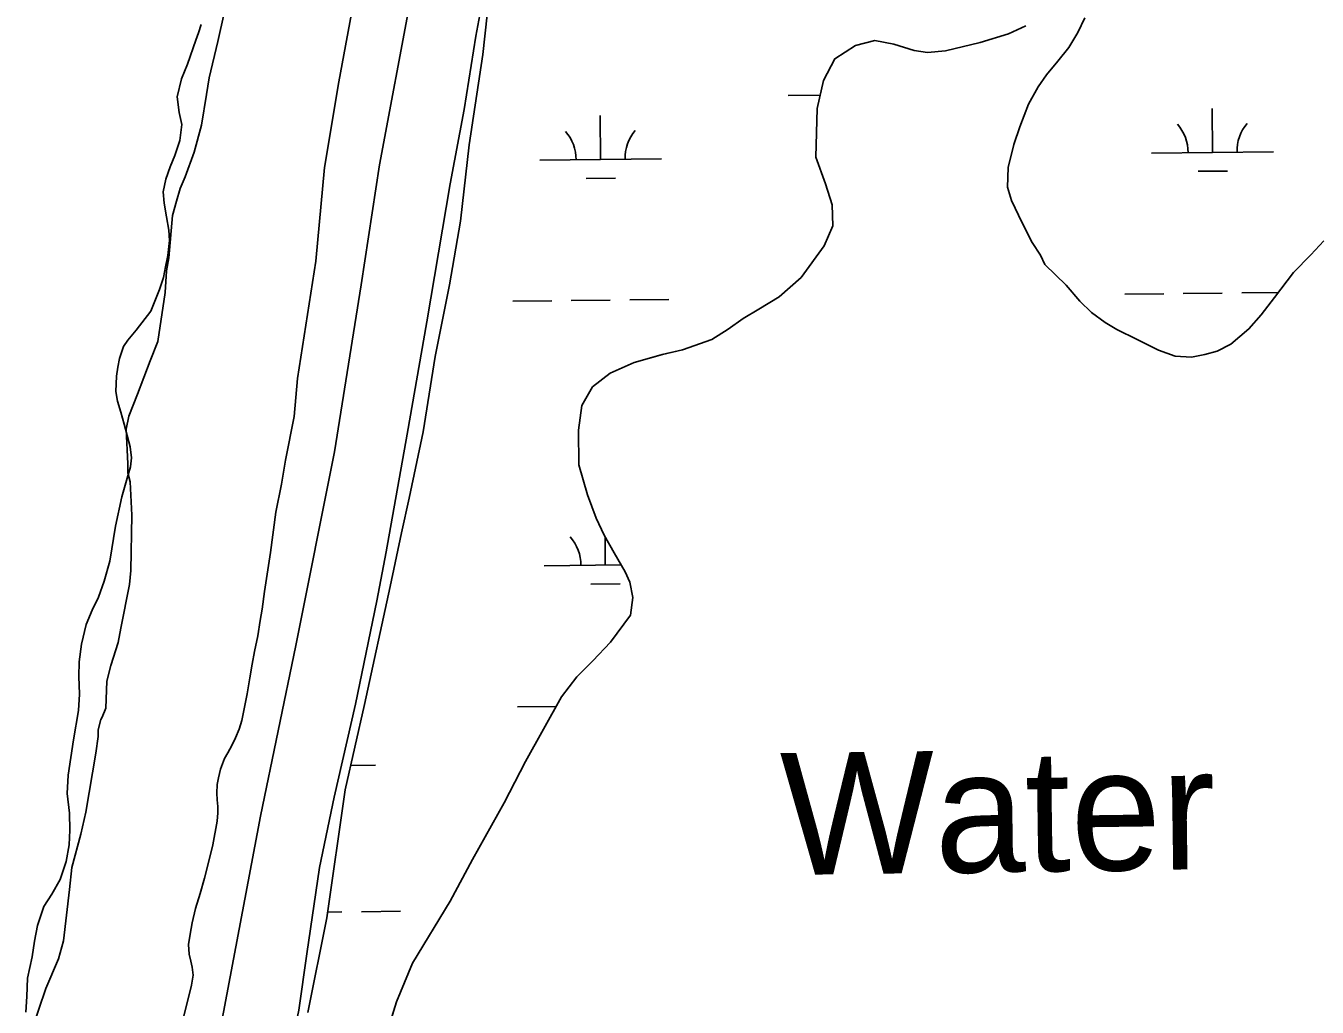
# Model space of a CAD drawing. Extents: x 3683613 to 3738215, y 469626 to 495384.
# Drawn here: x 3716791 to 3717850, y 490677 to 491482 of the extents above; entities that cross this region are included whole.
import ezdxf

# ---------------------------------------------------------------- set-up
doc = ezdxf.new("R2010")
doc.units = 0
for name, color, linetype in [('V-LEVE-TOET', 7, 'Continuous'), ('V-RIVR-IDEN', 7, 'Continuous'), ('V-SITE-VEGE', 7, 'Continuous'), ('V-TOPO-SHOR', 7, 'Continuous'), ('V-WETL-SWMP', 7, 'Continuous')]:
    doc.layers.add(name, color=color, linetype=linetype)

msp = doc.modelspace()

# ---------------------------------------------------------------- linework, layer by layer
at = {"layer": 'V-LEVE-TOET'}
for points in [[(3716797.4, 489805.5), (3716827.4, 489976.8), (3716861.7, 490172.6), (3716887.8, 490342.9), (3716912.2, 490471.9), (3716948.6, 490648.6), (3716983.5, 490834.1), (3717012.7, 490973.9), (3717044.3, 491132.9), (3717066.1, 491269.7), (3717081.3, 491368.1), (3717107.1, 491506.9), (3717128.6, 491616.7), (3717146, 491686.6), (3717160.4, 491737.8), (3717187, 491826.9), (3717226.2, 491943.2), (3717262.5, 492048.6), (3717313.4, 492179.2), (3717352.6, 492291), (3717410.8, 492442.3), (3717457.7, 492583.6), (3717500.8, 492704.3)], [(3717172.6, 491539.6), (3717160.1, 491473.7), (3717150.6, 491413.6), (3717139.2, 491352.6), (3717120.1, 491239.4), (3717103.9, 491147.4), (3717086.8, 491050.9), (3717079.1, 491010.6), (3717061.4, 490925.9), (3717044.1, 490849.6), (3717032.1, 490792), (3717021.7, 490721.1), (3717015.1, 490674.9), (3717002.6, 490614.8), (3716985, 490514), (3716969.2, 490431.3), (3716949.6, 490328.9), (3716920.5, 490176.8), (3716911, 490107.4), (3716890, 489995.2), (3716864.7, 489860.4)]]:
    msp.add_lwpolyline(points, dxfattribs=at)
at = {"layer": 'V-SITE-VEGE'}
for p, q in [((3716953.8, 491492.5), (3716948.6, 491469.3)), ((3716948.6, 491469.3), (3716941.4, 491439.7)), ((3716941.4, 491439.7), (3716939.4, 491426)), ((3716939.4, 491426), (3716935.3, 491400.7)), ((3716935.3, 491400.7), (3716929.1, 491378.5)), ((3716929.1, 491378.5), (3716921.8, 491358.4)), ((3716917.7, 491348.9), (3716914.6, 491338.4)), ((3716921.8, 491358.4), (3716917.7, 491348.9)), ((3716914.6, 491338.4), (3716911.5, 491326.8)), ((3716911.5, 491326.8), (3716908.5, 491291.9)), ((3716908.5, 491291.9), (3716906.5, 491281.4)), ((3716906.5, 491281.4), (3716905.5, 491263.5)), ((3716905.5, 491263.5), (3716899.4, 491223.4)), ((3716899.4, 491223.4), (3716893.2, 491207.5)), ((3716893.2, 491207.5), (3716882.8, 491180)), ((3716882.8, 491180), (3716875.5, 491162.1)), ((3716875.5, 491162.1), (3716873.4, 491151.5)), ((3716873.4, 491151.5), (3716874.7, 491123.1)), ((3716874.7, 491123.1), (3716874.7, 491115.7)), ((3716874.7, 491115.7), (3716876.8, 491108.3)), ((3716876.8, 491108.3), (3716878, 491080.9)), ((3716878, 491080.9), (3716877.2, 491035.6)), ((3716877.2, 491035.6), (3716876.3, 491024)), ((3716876.3, 491024), (3716869.1, 490988.1)), ((3716869.1, 490988.1), (3716867, 490976.5)), ((3716867, 490976.5), (3716860.8, 490957.5)), ((3716860.8, 490957.5), (3716857.7, 490944.8)), ((3716857.7, 490944.8), (3716856.8, 490922.7)), ((3716853.7, 490915.3), (3716852.6, 490913.2)), ((3716856.8, 490922.7), (3716853.7, 490915.3)), ((3716852.6, 490913.2), (3716850.6, 490904.7)), ((3716850.6, 490904.7), (3716850.6, 490901.5)), ((3716850.6, 490899.4), (3716848.6, 490885.7)), ((3716850.6, 490901.5), (3716850.6, 490899.4)), ((3716848.6, 490885.7), (3716840.4, 490837.2)), ((3716840.4, 490837.2), (3716836.3, 490819.2)), ((3716836.3, 490819.2), (3716829, 490791.8)), ((3716829, 490791.8), (3716827, 490773.9)), ((3716827, 490773.9), (3716822, 490731.7)), ((3716822, 490731.7), (3716817.9, 490716.9)), ((3716817.9, 490716.9), (3716807.5, 490692.6)), ((3716807.5, 490692.6), (3716796, 490658.8))]:
    msp.add_line(p, q, dxfattribs=at)
at = {"layer": 'V-TOPO-SHOR'}
for points in [[(3717061.1, 491507.3), (3717047.8, 491436.2), (3717036.2, 491366), (3717029.1, 491289.2), (3717013.9, 491192.9), (3717011.2, 491161.8), (3717004.1, 491126), (3717000.9, 491106.2), (3716996.1, 491083.4), (3716991.9, 491050.4), (3716987, 491018.3), (3716985.1, 491003.8), (3716983.4, 490994.4), (3716981.3, 490981.8), (3716978.6, 490969), (3716976.7, 490958.6), (3716975, 490947.4), (3716972.7, 490934.4), (3716970.6, 490923.4), (3716968.2, 490912.6), (3716966, 490905.5), (3716963.1, 490898.2), (3716960.2, 490891.9), (3716956.7, 490886), (3716954, 490881.3), (3716950.9, 490872.6), (3716949.2, 490865.4), (3716948.2, 490859.9), (3716947.7, 490853), (3716948.1, 490847.5), (3716948.5, 490842), (3716948.5, 490836.7), (3716948.2, 490829.8), (3716944.4, 490810.4), (3716941.1, 490796), (3716937.8, 490783.2), (3716934, 490770.6), (3716930.3, 490758.2), (3716927.6, 490746.6), (3716925.9, 490737.2), (3716924.6, 490728.8), (3716925, 490720.9), (3716926.4, 490715.2), (3716927.6, 490710.1), (3716928.3, 490703.6), (3716927.1, 490695.4), (3716924.2, 490684.2), (3716912.9, 490638.6)], [(3717720, 491216.1), (3717702.6, 491225.1), (3717686, 491233.3), (3717676.5, 491238.8), (3717665.1, 491247.2), (3717655.7, 491256.3), (3717644.3, 491269.5), (3717627, 491286.6), (3717623.2, 491294), (3717616.5, 491304.5), (3717608.3, 491320.7), (3717599.5, 491339.1), (3717596.4, 491349.8), (3717596.9, 491366), (3717601.4, 491384.9), (3717606.3, 491399.5), (3717613.6, 491417.9), (3717621.4, 491432.2), (3717628.3, 491442), (3717637.5, 491453.3), (3717646.7, 491464.5), (3717653.9, 491476.7), (3717659.7, 491488.7)], [(3716935, 491483.2), (3716932.8, 491476.5), (3716930.7, 491470.4), (3716923.7, 491450.7), (3716918.7, 491438.7), (3716915.4, 491424), (3716916.9, 491411.2), (3716919.1, 491401.4), (3716917.4, 491388.2), (3716913.4, 491375.9), (3716909.5, 491366.6), (3716906, 491356.6), (3716903.9, 491346.2), (3716904.5, 491336.9), (3716906.4, 491325.7), (3716908.4, 491314.6), (3716909, 491306.1), (3716907.7, 491293.9), (3716905.6, 491284.7), (3716904.1, 491275.9), (3716900.8, 491266), (3716893.8, 491248.3), (3716881.7, 491232.7), (3716874.7, 491224.4), (3716871.2, 491219.3)], [(3717611.4, 491482.2), (3717597.2, 491475.8), (3717573.9, 491468.5), (3717545.3, 491461.7), (3717530.7, 491460.3), (3717519.8, 491462.1), (3717503.1, 491467.3), (3717487.5, 491470.1), (3717471.7, 491466.1), (3717454.7, 491455.2), (3717445.3, 491437.3), (3717440.1, 491414.5), (3717439.2, 491374.4), (3717447, 491352.7), (3717452.5, 491335.4), (3717453, 491318.2), (3717445.9, 491301.7)], [(3717445.9, 491301.7), (3717427, 491275.7), (3717408.9, 491260), (3717392.3, 491249.8), (3717379.4, 491242.3), (3717367.1, 491233.5), (3717353.7, 491225.1), (3717329.7, 491216.6), (3717313.1, 491212.7), (3717290.1, 491206.1), (3717270.5, 491197.4), (3717255.9, 491186.1), (3717247.1, 491170.9), (3717244.3, 491150.6), (3717244.8, 491122.1), (3717251.7, 491097.5), (3717258.9, 491078.4), (3717265.4, 491064.5), (3717273.8, 491050.1), (3717282.6, 491034.4), (3717286.6, 491025.8), (3717289.1, 491013.3), (3717287, 490999), (3717270.8, 490976.7), (3717256.3, 490961.3), (3717243, 490948.4), (3717230.6, 490931.8), (3717201, 490878.9), (3717183.4, 490845), (3717157.5, 490798.4), (3717139.3, 490764.3), (3717108.3, 490713.5), (3717095.1, 490681.8), (3717085, 490649.2)], [(3717855.8, 491305.9), (3717845.1, 491294.3), (3717830.8, 491279.8), (3717815.3, 491259.5), (3717804.2, 491245.2), (3717794.2, 491233.6), (3717779.4, 491221.1), (3717768.1, 491215.5), (3717758.1, 491212.6), (3717747.2, 491210.5), (3717733.7, 491211.4), (3717720, 491216.1)], [(3716871.2, 491219.3), (3716868.1, 491209.5), (3716866.6, 491202.2), (3716865.6, 491194.9), (3716865.1, 491182.2), (3716866.4, 491174.3), (3716869, 491165.3), (3716871.8, 491155.5), (3716874.2, 491146.3), (3716876.6, 491136.9), (3716877.8, 491127.8), (3716876.9, 491120.6), (3716874.2, 491111.1), (3716869.9, 491095.8), (3716864.8, 491071.8), (3716860, 491043.1), (3716855.4, 491026.8), (3716850.7, 491013.6), (3716845.5, 491003), (3716840.7, 490991.2), (3716836.8, 490975), (3716834.9, 490960.5), (3716834.6, 490948.7), (3716835.1, 490934.2), (3716834.4, 490920.6), (3716830.2, 490896.5), (3716825.8, 490867.6), (3716825.1, 490852.6), (3716827, 490836.6), (3716827.2, 490822.4), (3716826.7, 490810.6), (3716824.2, 490796.7), (3716819.4, 490782.1), (3716812.4, 490770.1), (3716805.8, 490759.9), (3716800.8, 490744.3), (3716798.3, 490731.5), (3716796.4, 490718.6), (3716792.6, 490701.1), (3716791.9, 490686.1), (3716791.1, 490673.2)]]:
    msp.add_lwpolyline(points, dxfattribs=at)
at = {"layer": 'V-WETL-SWMP'}
for p, q in [((3717169.6, 491491.3), (3717165.9, 491458.7)), ((3717659.7, 491488.7), (3717653.9, 491476.7)), ((3717573.9, 491468.5), (3717597.2, 491475.8)), ((3717597.2, 491475.8), (3717611.4, 491482.2)), ((3717653.9, 491476.7), (3717646.7, 491464.5)), ((3717454.7, 491455.2), (3717471.7, 491466.1)), ((3717471.7, 491466.1), (3717487.5, 491470.1)), ((3717487.5, 491470.1), (3717503.1, 491467.3)), ((3717503.1, 491467.3), (3717519.8, 491462.1)), ((3717545.3, 491461.7), (3717573.9, 491468.5)), ((3717165.9, 491458.7), (3717154.7, 491384.5)), ((3717445.3, 491437.3), (3717454.7, 491455.2)), ((3717519.8, 491462.1), (3717530.7, 491460.3)), ((3717530.7, 491460.3), (3717545.3, 491461.7)), ((3717646.7, 491464.5), (3717637.5, 491453.3)), ((3717637.5, 491453.3), (3717628.3, 491442)), ((3717440.1, 491414.5), (3717445.3, 491437.3)), ((3717628.3, 491442), (3717621.4, 491432.2)), ((3717416.5, 491425.1), (3717442.6, 491425.4)), ((3717621.4, 491432.2), (3717613.6, 491417.9)), ((3717439.2, 491374.4), (3717440.1, 491414.5)), ((3717613.6, 491417.9), (3717606.3, 491399.5)), ((3717764.4, 491378.4), (3717764, 491414.4)), ((3717262.6, 491372.6), (3717262.1, 491408.6)), ((3717606.3, 491399.5), (3717601.4, 491384.9)), ((3717154.7, 491384.5), (3717147.6, 491321.9)), ((3717601.4, 491384.9), (3717596.9, 491366)), ((3717212.6, 491372), (3717312.5, 491373.2)), ((3717447, 491352.7), (3717439.2, 491374.4)), ((3717714.4, 491377.8), (3717814.4, 491379)), ((3717596.9, 491366), (3717596.4, 491349.8)), ((3717752.6, 491362.9), (3717776.6, 491363.1)), ((3717250.7, 491357), (3717274.7, 491357.3)), ((3717452.5, 491335.4), (3717447, 491352.7)), ((3717596.4, 491349.8), (3717599.5, 491339.1)), ((3717599.5, 491339.1), (3717608.3, 491320.7)), ((3717453, 491318.2), (3717452.5, 491335.4)), ((3717147.6, 491321.9), (3717138.5, 491269.9)), ((3717445.9, 491301.7), (3717453, 491318.2)), ((3717608.3, 491320.7), (3717616.5, 491304.5)), ((3717427, 491275.7), (3717445.9, 491301.7)), ((3717616.5, 491304.5), (3717623.2, 491294)), ((3717845.1, 491294.3), (3717855.8, 491305.9)), ((3717623.2, 491294), (3717627, 491286.6)), ((3717627, 491286.6), (3717644.3, 491269.5)), ((3717830.8, 491279.8), (3717845.1, 491294.3)), ((3717408.9, 491260), (3717427, 491275.7)), ((3717815.3, 491259.5), (3717830.8, 491279.8)), ((3717138.5, 491269.9), (3717126.9, 491211)), ((3717644.3, 491269.5), (3717655.7, 491256.3)), ((3717788.4, 491263.3), (3717818.4, 491263.6)), ((3717190.5, 491256.3), (3717222.5, 491256.7)), ((3717238.5, 491256.9), (3717270.5, 491257.2)), ((3717286.5, 491257.4), (3717318.5, 491257.8)), ((3717392.3, 491249.8), (3717408.9, 491260)), ((3717655.7, 491256.3), (3717665.1, 491247.2)), ((3717692.4, 491262.1), (3717724.4, 491262.5)), ((3717740.4, 491262.7), (3717772.4, 491263.1)), ((3717804.2, 491245.2), (3717815.3, 491259.5)), ((3717379.4, 491242.3), (3717392.3, 491249.8)), ((3717665.1, 491247.2), (3717676.5, 491238.8)), ((3717794.2, 491233.6), (3717804.2, 491245.2)), ((3717353.7, 491225.1), (3717367.1, 491233.5)), ((3717367.1, 491233.5), (3717379.4, 491242.3)), ((3717676.5, 491238.8), (3717686, 491233.3)), ((3717686, 491233.3), (3717702.6, 491225.1)), ((3717779.4, 491221.1), (3717794.2, 491233.6)), ((3717329.7, 491216.6), (3717353.7, 491225.1)), ((3717702.6, 491225.1), (3717720, 491216.1)), ((3717126.9, 491211), (3717117, 491149.2)), ((3717290.1, 491206.1), (3717313.2, 491212.7)), ((3717313.2, 491212.7), (3717329.7, 491216.6)), ((3717720, 491216.1), (3717733.7, 491211.4)), ((3717733.7, 491211.4), (3717747.2, 491210.5)), ((3717747.2, 491210.5), (3717758.1, 491212.6)), ((3717758.1, 491212.6), (3717768.1, 491215.5)), ((3717768.1, 491215.5), (3717779.4, 491221.1)), ((3717270.5, 491197.4), (3717290.1, 491206.1)), ((3717255.9, 491186.1), (3717270.5, 491197.4)), ((3717247.1, 491170.9), (3717255.9, 491186.1)), ((3717244.3, 491150.6), (3717247.1, 491170.9)), ((3717117, 491149.2), (3717105.5, 491094.8)), ((3717244.8, 491122.1), (3717244.3, 491150.6)), ((3717251.7, 491097.5), (3717244.8, 491122.1)), ((3717105.5, 491094.8), (3717099.2, 491066.3)), ((3717258.9, 491078.4), (3717251.7, 491097.5)), ((3717265.4, 491064.5), (3717258.9, 491078.4)), ((3717099.2, 491066.3), (3717089.9, 491022.4)), ((3717273.8, 491050.1), (3717265.4, 491064.5)), ((3717266.4, 491039.9), (3717266.2, 491063.2)), ((3717282.6, 491034.4), (3717273.8, 491050.1)), ((3717216.4, 491039.3), (3717279.4, 491040.1)), ((3717286.6, 491025.8), (3717282.6, 491034.4)), ((3717089.9, 491022.4), (3717068.8, 490925.6)), ((3717254.6, 491024.4), (3717278.6, 491024.6)), ((3717289.1, 491013.3), (3717286.6, 491025.8)), ((3717287, 490999), (3717289.1, 491013.3)), ((3717270.8, 490976.7), (3717287, 490999)), ((3717256.3, 490961.3), (3717270.8, 490976.7)), ((3717243, 490948.4), (3717256.3, 490961.3)), ((3717230.6, 490931.8), (3717243, 490948.4)), ((3717068.8, 490925.6), (3717053.1, 490855.7)), ((3717201, 490878.9), (3717230.6, 490931.8)), ((3717194.4, 490923.6), (3717226.2, 490924)), ((3717057.6, 490875.6), (3717077.8, 490875.9)), ((3717183.4, 490845), (3717201, 490878.9)), ((3717053.1, 490855.7), (3717038, 490750.7)), ((3717157.5, 490798.4), (3717183.4, 490845)), ((3717139.3, 490764.3), (3717157.5, 490798.4)), ((3717038.7, 490755.3), (3717050.4, 490755.5)), ((3717066.4, 490755.6), (3717098.4, 490756)), ((3717108.3, 490713.5), (3717139.3, 490764.3)), ((3717038, 490750.7), (3717022.4, 490672.9)), ((3717095.1, 490681.8), (3717108.3, 490713.5)), ((3717085, 490649.2), (3717095.1, 490681.8))]:
    msp.add_line(p, q, dxfattribs=at)
for centre, start, end in [((3717709.2, 491378.3), 359.8949, 41.4385), ((3717819.7, 491379.5), 139.8949, 181.4385), ((3717207.3, 491372.4), 359.8949, 41.4385), ((3717317.8, 491373.7), 139.8949, 181.4385), ((3717211.2, 491039.8), 359.8949, 41.4385)]:
    msp.add_arc(centre, 35.2, start, end, dxfattribs=at)

# ---------------------------------------------------------------- texts
at = {"layer": 'V-RIVR-IDEN'}
msp.add_text('Water', height=100, rotation=0.7994, dxfattribs=at).set_placement((3717410.8, 490785.7))

doc.saveas('drawing.dxf')
